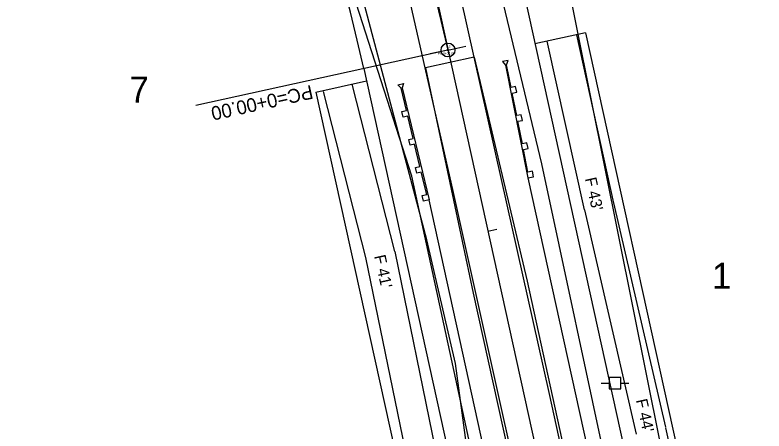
# Model space of a CAD drawing. Extents: x 2519952 to 2531965, y 848341 to 887632.
# Drawn here: x 2525349.3 to 2525674.8, y 851120.9 to 851301.6 of the extents above; entities that cross this region are included whole.
import ezdxf

# ---------------------------------------------------------------- set-up
doc = ezdxf.new("R2010")
doc.units = 0
for name, color, linetype in [('RD_EV_JW', 7, 'Continuous'), ('RD_EX_DV_Prop', 7, 'Continuous'), ('RD_EX_DV_TX_Prop', 7, 'Continuous'), ('RD_EX_Road', 7, 'Continuous'), ('RD_EX_RW', 7, 'Continuous'), ('RD_EX_UT', 7, 'Continuous'), ('RD_EX_VEG', 7, 'Continuous'), ('RD_HC_Cl', 7, 'Continuous'), ('RD_HC_Data', 7, 'Continuous'), ('RD_HC_Data_Tic', 7, 'Continuous'), ('RD_HC_Survey_txCode', 7, 'Continuous'), ('RD_HC_txCode', 7, 'Continuous'), ('RD_PD_CstnLmt', 7, 'Continuous'), ('RD_PD_DR_ErosCtrl', 7, 'Continuous'), ('RD_PD_Final_TrvlWay', 7, 'Continuous'), ('RD_PD_GR', 7, 'Continuous'), ('RD_PD_RW', 7, 'Continuous'), ('RD_PD_TX_CstnLmt', 7, 'Continuous'), ('RD_SMD_Locator', 7, 'Continuous')]:
    doc.layers.add(name, color=color, linetype=linetype)

# ---------------------------------------------------------------- blocks, each defined once
blk = doc.blocks.new('TYPET1')
at = {"layer": 'RD_PD_GR'}
blk.add_lwpolyline([(49.99, 1), (0, 0), (-0.05, 2.5), (2.45, 2.55), (2.49, 0.54), (12.49, 0.74), (12.45, 2.75), (14.95, 2.8), (14.99, 0.79), (24.99, 0.99), (24.95, 3), (27.44, 3.05), (27.48, 1.04), (37.48, 1.24), (37.44, 3.25), (39.94, 3.3), (39.98, 1.29), (49.98, 1.49), (51.69, 2.53), (51.74, 0.03)], close=True, dxfattribs=at)

msp = doc.modelspace()

# ---------------------------------------------------------------- linework, layer by layer
at = {"layer": 'RD_EV_JW'}
for points in [[(2525591.32, 850926.75), (2525570.73, 850941.75), (2525560.7, 851002.49), (2525540.75, 851150.19), (2525528.25, 851203.9), (2525505.08, 851291.34), (2525487.75, 851356.95), (2525470.97, 851403.59), (2525413.82, 851519.63), (2525369.36, 851485.89), (2525324.58, 851439.69)], [(2525591.32, 850926.75), (2525638.37, 850941.92), (2525652.07, 850971.35), (2525633.01, 851029.27), (2525607.97, 851098.28), (2525578.35, 851237.04), (2525560.84, 851309.59), (2525538.79, 851410.02), (2525528.87, 851454.74), (2525557.98, 851458.53), (2525587.45, 851464.47)]]:
    msp.add_lwpolyline(points, dxfattribs=at)
at = {"layer": 'RD_EX_DV_Prop'}
for p, q in [((2525507.94, 851594.98), (2525623.68, 851069.37)), ((2525500.87, 851278.35), (2525550.44, 851053.25))]:
    msp.add_line(p, q, dxfattribs=at)
msp.add_arc((2524604.91, 851081.06), 917.43, 12.4185, 62.13074, dxfattribs=at)
at = {"layer": 'RD_EX_Road'}
for p, q in [((2525539.65, 851225.77), (2525514.81, 851335.17)), ((2525560.7, 851230.23), (2525537.76, 851333.34)), ((2525581.51, 851137.63), (2525560.7, 851230.23)), ((2525560.17, 851133.34), (2525539.65, 851225.77)), ((2525601.4, 851047.5), (2525581.51, 851137.63)), ((2525580.47, 851042.89), (2525560.17, 851133.34))]:
    msp.add_line(p, q, dxfattribs=at)
at = {"layer": 'RD_EX_RW'}
for p, q in [((2525507.94, 851594.98), (2525623.68, 851069.37)), ((2525500.87, 851278.35), (2525550.44, 851053.24))]:
    msp.add_line(p, q, dxfattribs=at)
msp.add_arc((2524604.91, 851081.06), 917.43, 12.41849, 62.13076, dxfattribs=at)
at = {"layer": 'RD_EX_UT'}
for p, q in [((2525612.55, 851144.22), (2525607.55, 851144.22)), ((2525607.55, 851144.22), (2525607.55, 851139.22)), ((2525612.55, 851139.22), (2525612.55, 851144.22)), ((2525604.12, 851141.65), (2525607.59, 851141.65)), ((2525612.48, 851141.65), (2525616.12, 851141.65)), ((2525607.55, 851139.22), (2525612.55, 851139.22))]:
    msp.add_line(p, q, dxfattribs=at)
at = {"layer": 'RD_EX_VEG'}
for points in [[(2525655.78, 850999.73), (2525642.02, 851054.82), (2525563.18, 851446.94), (2525517.26, 851668.95)], [(2525579.96, 850950.78), (2525563.02, 851041.29), (2525521.77, 851231.67), (2525469.67, 851393.75)]]:
    msp.add_lwpolyline(points, dxfattribs=at)
at = {"layer": 'RD_HC_Cl'}
msp.add_line((2525471.32, 851586.92), (2526027.91, 849059.27), dxfattribs=at)
msp.add_arc((2524604.91, 851081.06), 954.93, 12.41849, 62.13076, dxfattribs=at)
at = {"layer": 'RD_HC_Data'}
msp.add_line((2525537.49, 851286.41), (2525427.84, 851262.27), dxfattribs=at)
for radius in [3, 0.282]:
    msp.add_circle((2525537.49, 851286.41), radius, dxfattribs=at)
at = {"layer": 'RD_HC_Data_Tic'}
for p, q in [((2525537.49, 851286.41), (2525545.31, 851288.13)), ((2525537.49, 851286.41), (2525529.68, 851284.69)), ((2525554.8, 851207.8), (2525558.71, 851208.66))]:
    msp.add_line(p, q, dxfattribs=at)
at = {"layer": 'RD_PD_CstnLmt'}
for p, q in [((2525596.75, 851217.03), (2525580.62, 851290.28)), ((2525514.42, 851198.9), (2525495.84, 851271.61)), ((2525596.75, 851217.03), (2525619.3, 851119.6)), ((2525514.42, 851198.9), (2525534.5, 851100.93))]:
    msp.add_line(p, q, dxfattribs=at)
at = {"layer": 'RD_PD_DR_ErosCtrl'}
for p, q in [((2525593.31, 851293.07), (2525609.44, 851219.83)), ((2525483.25, 851268.39), (2525501.82, 851195.69)), ((2525609.41, 851219.97), (2525631.96, 851122.54)), ((2525501.68, 851196.29), (2525521.77, 851098.32)), ((2525632, 851122.38), (2525653.37, 851024.69))]:
    msp.add_line(p, q, dxfattribs=at)
at = {"layer": 'RD_PD_Final_TrvlWay'}
for p, q in [((2525548.89, 851283.29), (2525527.65, 851278.61)), ((2525548.89, 851283.29), (2525571.9, 851185.96)), ((2525527.65, 851278.61), (2525548.46, 851180.8)), ((2525571.9, 851185.96), (2525846.09, 849940.79)), ((2525548.46, 851180.8), (2525822.65, 849935.63))]:
    msp.add_line(p, q, dxfattribs=at)
at = {"layer": 'RD_PD_GR'}
for p, q in [((2525572.26, 851230.84), (2525620.64, 851011.11)), ((2525577.67, 851001.65), (2525529.29, 851221.38))]:
    msp.add_line(p, q, dxfattribs=at)
at = {"layer": 'RD_PD_RW'}
for p, q in [((2525597.27, 851293.95), (2525575.3, 851289.11)), ((2525597.27, 851293.95), (2525645.66, 851074.21)), ((2525480.08, 851268.14), (2525502.05, 851272.98)), ((2525480.08, 851268.14), (2525528.47, 851048.4))]:
    msp.add_line(p, q, dxfattribs=at)
at = {"layer": 'RD_SMD_Locator'}
for centre in [(2525505.08, 851291.34), (2525537.49, 851286.41), (2525578.35, 851237.04), (2525521.77, 851231.67), (2525560.7, 851230.23), (2525539.65, 851225.77), (2525528.25, 851203.9), (2525540.75, 851150.19), (2525581.51, 851137.63), (2525560.17, 851133.34)]:
    msp.add_circle(centre, 0.001, dxfattribs=at)

# ---------------------------------------------------------------- block references
at = {"layer": 'RD_PD_GR', "yscale": -1.0000000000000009, "rotation": 102.41844434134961}
msp.add_blockref('TYPET1', (2525572.26, 851230.84), dxfattribs=at)
at = {"layer": 'RD_PD_GR', "rotation": 102.41857536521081}
msp.add_blockref('TYPET1', (2525529.29, 851221.38), dxfattribs=at)

# ---------------------------------------------------------------- texts
at = {"layer": 'RD_EX_DV_TX_Prop'}
for s, p in [('7', (2525399.04, 851263.56)), ('1', (2525652.25, 851182.69))]:
    msp.add_text(s, height=11.32, dxfattribs=at).set_placement(p)
at = {"layer": 'RD_HC_Survey_txCode'}
msp.add_text('PC=0+00.00', height=6, rotation=192.4185, dxfattribs=at).set_placement((2525478.05, 851271.28))
at = {"layer": 'RD_HC_txCode'}
for s, p in [('16', (2525537.02, 851287.41)), ('PC 0+00.00', (2525533.07, 851284.41))]:
    msp.add_text(s, height=1, dxfattribs=at).set_placement(p)
at = {"layer": 'RD_PD_CstnLmt'}
msp.add_text("F 41'", height=5, rotation=282.4185, dxfattribs=at).set_placement((2525505.35, 851196.91))
at = {"layer": 'RD_PD_TX_CstnLmt'}
for s, p in [("F 43'", (2525596.99, 851230.56)), ("F 44'", (2525619.11, 851134.35))]:
    msp.add_text(s, height=5, rotation=282.4185, dxfattribs=at).set_placement(p)

doc.saveas('drawing.dxf')
